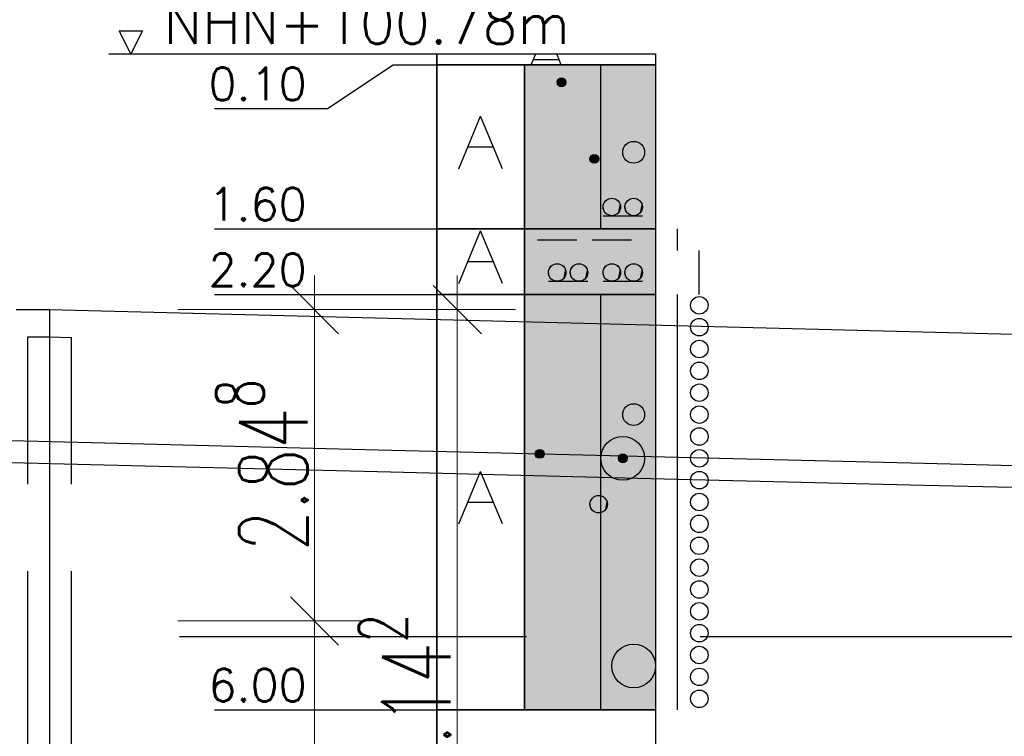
# Model space of a CAD drawing. Header units: metres. Extents: x 3458045 to 3462392, y 5482308 to 5484762.
# Tile 281 of 458: x 3460180 to 3460189, y 5484004 to 5484011. Entities that reach past the tile are written whole.
import ezdxf

# ---------------------------------------------------------------- set-up
doc = ezdxf.new("R2010")
doc.units = ezdxf.units.M
doc.header["$PDMODE"] = 3
doc.header["$PDSIZE"] = 0.1
doc.linetypes.add('AUSGEZOGEN', pattern=[2, 1, 1])
doc.linetypes.add('VERDECKT2', pattern=[4.7625, 3.175, -1.5875])
doc.layers.get('0').update_dxf_attribs({"linetype": 'CONTINUOUS'})
doc.layers.get('DEFPOINTS').update_dxf_attribs({"linetype": 'CONTINUOUS'})
for name, color, linetype in [('BAUER_BK 2014', 1, 'CONTINUOUS'), ('SP_BAUGRUBE-VERBAU', 210, 'AUSGEZOGEN'), ('SP_FUGENBÄNDER', 2, 'AUSGEZOGEN'), ('SP_GELÄNDE-PLANUNG', 10, 'CONTINUOUS'), ('SP_Trogwand_L7+8', 2, 'CONTINUOUS'), ('SP_VERM', 1, 'CONTINUOUS')]:
    doc.layers.add(name, color=color, linetype=linetype)
doc.styles.add('ROMANS', font='ROMANS')
doc.styles.add('SP_F', font='romans.shx', dxfattribs={"width": 0.7, "bigfont": 'sp_f.shx'})
doc.dimstyles.new('SOFI25$0', dxfattribs={"dimtxt": 2.5, "dimasz": 0.25, "dimexe": 0.9, "dimexo": 0.625, "dimgap": 0.675, "dimtad": 1, "dimdec": 3, "dimrnd": 0.001, "dimzin": 1, "dimdsep": 46, "dimtxsty": 'SP_F', "dimblk1": 'SOF_BEMSTR1', "dimblk2": 'SOF_BEMSTR2', "dimsah": 1, "dimcen": 2.5, "dimse1": 1, "dimse2": 1, "dimclrd": 1, "dimclre": 1, "dimclrt": 1, "dimaunit": 2, "dimadec": 3, "dimazin": 0, "dimtfac": 1, "dimtdec": 3, "dimtmove": 0, "dimatfit": 3, "dimfxl": 1, "dimtolj": 1, "dimtzin": 0, "dimlwd": 0, "dimlwe": 0, "dimarcsym": 0})

# ---------------------------------------------------------------- blocks, each defined once
blk = doc.blocks.new('SOF_BEMSTR1')
at = {"color": 0, "linetype": 'ByBlock', "lineweight": -2}
for p, q in [((0, 20), (0, -8.5)), ((3.535, 3.535), (-3.535, -3.535)), ((-5, 0), (5, 0))]:
    blk.add_line(p, q, dxfattribs=at)
blk = doc.blocks.new('SOF_BEMSTR2')
at = {"color": 0, "linetype": 'ByBlock', "lineweight": -2}
for p, q in [((0, -20), (0, 8.5)), ((3.535, 3.535), (-3.535, -3.535)), ((-5, 0), (5, 0))]:
    blk.add_line(p, q, dxfattribs=at)
blk = doc.blocks.new('*D163')
at = {"layer": 'DEFPOINTS', "color": 0, "linetype": 'AUSGEZOGEN', "transparency": 16777216}
for p in [(3460182.4038, 5484005.38), (3460182.4038, 5484001.0864), (3460182.9813, 5484001.0864)]:
    blk.add_point(p, dxfattribs=at)
at = {"layer": 'SP_VERM', "color": 1, "linetype": 'AUSGEZOGEN', "lineweight": 0, "transparency": 16777216}
blk.add_line((3460182.9813, 5484005.3175), (3460182.9813, 5484001.1489), dxfattribs=at)
at = {"layer": 'SP_VERM', "color": 1, "linetype": 'AUSGEZOGEN', "lineweight": 0, "transparency": 16777216, "xscale": 0.0625, "yscale": 0.0625, "zscale": 0.0625}
for name, p, rotation in [('SOF_BEMSTR1', (3460182.9813, 5484005.38), 90), ('SOF_BEMSTR2', (3460182.9813, 5484001.0864), 270)]:
    blk.add_blockref(name, p, dxfattribs=dict(at, rotation=rotation))
at = {"layer": 'SP_VERM', "color": 1, "linetype": 'AUSGEZOGEN', "transparency": 16777216, "insert": (3460182.5, 5484003.2332), "char_height": 0.625, "attachment_point": 5, "rotation": 90, "style": 'SP_F'}
blk.add_mtext('\\A1;\\A1;4.29{\\H.7x;\\S4^ ;}', dxfattribs=at)
blk = doc.blocks.new('*D164')
at = {"layer": 'DEFPOINTS', "color": 0, "linetype": 'AUSGEZOGEN', "transparency": 16777216}
for p in [(3460182.4038, 5484008.2279), (3460182.9813, 5484008.2279), (3460182.4038, 5484005.38)]:
    blk.add_point(p, dxfattribs=at)
at = {"layer": 'SP_VERM', "color": 1, "linetype": 'AUSGEZOGEN', "lineweight": 0, "transparency": 16777216}
blk.add_line((3460182.9813, 5484005.4425), (3460182.9813, 5484008.1654), dxfattribs=at)
at = {"layer": 'SP_VERM', "color": 1, "linetype": 'AUSGEZOGEN', "lineweight": 0, "transparency": 16777216, "xscale": 0.0625, "yscale": 0.0625, "zscale": 0.0625}
for name, p, rotation in [('SOF_BEMSTR1', (3460182.9813, 5484008.2279), 90), ('SOF_BEMSTR2', (3460182.9813, 5484005.38), 270)]:
    blk.add_blockref(name, p, dxfattribs=dict(at, rotation=rotation))
at = {"layer": 'SP_VERM', "color": 1, "linetype": 'AUSGEZOGEN', "transparency": 16777216, "insert": (3460182.5, 5484006.8039), "char_height": 0.625, "attachment_point": 5, "rotation": 90, "style": 'SP_F'}
blk.add_mtext('\\A1;\\A1;2.84{\\H.7x;\\S8^ ;}', dxfattribs=at)
blk = doc.blocks.new('*D165')
at = {"layer": 'DEFPOINTS', "color": 0, "linetype": 'AUSGEZOGEN', "transparency": 16777216}
for p in [(3460183.3538, 5484008.2279), (3460184.2875, 5484008.2279), (3460183.3538, 5484001.0864)]:
    blk.add_point(p, dxfattribs=at)
at = {"layer": 'SP_VERM', "color": 1, "linetype": 'AUSGEZOGEN', "lineweight": 0, "transparency": 16777216}
blk.add_line((3460184.2875, 5484001.1489), (3460184.2875, 5484008.1654), dxfattribs=at)
at = {"layer": 'SP_VERM', "color": 1, "linetype": 'AUSGEZOGEN', "lineweight": 0, "transparency": 16777216, "xscale": 0.0625, "yscale": 0.0625, "zscale": 0.0625}
for name, p, rotation in [('SOF_BEMSTR1', (3460184.2875, 5484008.2279), 90), ('SOF_BEMSTR2', (3460184.2875, 5484001.0864), 270)]:
    blk.add_blockref(name, p, dxfattribs=dict(at, rotation=rotation))
at = {"layer": 'SP_VERM', "color": 1, "linetype": 'AUSGEZOGEN', "transparency": 16777216, "insert": (3460183.8062, 5484004.6571), "char_height": 0.625, "attachment_point": 5, "rotation": 90, "style": 'SP_F'}
blk.add_mtext('\\A1;\\A1;7.14{\\H.7x;\\S2^ ;}', dxfattribs=at)

msp = doc.modelspace()

# ---------------------------------------------------------------- linework, layer by layer
at = {"layer": 'BAUER_BK 2014', "color": 7, "linetype": 'Continuous'}
for points in [[(3460181.3012, 5484010.5671), (3460181.1952, 5484010.7791)], [(3460181.1952, 5484010.7791), (3460181.4072, 5484010.7791)], [(3460181.4072, 5484010.7791), (3460181.3012, 5484010.5671)], [(3460181.1012, 5484010.5671), (3460186.1012, 5484010.5671)], [(3460184.1012, 5484010.4671), (3460184.1012, 5484010.5671), (3460186.1012, 5484010.5671), (3460186.1012, 5484010.4671), (3460184.1012, 5484010.4671)], [(3460184.1012, 5484010.4671), (3460184.1012, 5484010.5671), (3460186.1012, 5484010.5671), (3460186.1012, 5484010.4671), (3460184.1012, 5484010.4671)], [(3460184.1012, 5484010.5671), (3460184.1012, 5483979.5671)], [(3460184.9636, 5484010.4671), (3460185.0054, 5484010.5671)], [(3460185.2386, 5484010.4671), (3460185.197, 5484010.5671)], [(3460186.1012, 5484010.5671), (3460186.1012, 5483979.5671)], [(3460184.9812, 5484010.5171), (3460185.2212, 5484010.5171)], [(3460182.0668, 5484010.0679), (3460183.1012, 5484010.0679), (3460183.7012, 5484010.4671), (3460184.1012, 5484010.4671)], [(3460184.1012, 5484008.9671), (3460184.1012, 5484010.4671), (3460184.9012, 5484010.4671), (3460184.9012, 5484008.9671), (3460184.1012, 5484008.9671)], [(3460186.1012, 5484010.4671), (3460184.1012, 5484010.4671)], [(3460184.9012, 5484008.9671), (3460184.9012, 5484010.4671), (3460186.1012, 5484010.4671), (3460186.1012, 5484008.9671), (3460184.9012, 5484008.9671)], [(3460184.3012, 5484009.5171), (3460184.5012, 5484009.9971)], [(3460184.7012, 5484009.5171), (3460184.5012, 5484009.9971)], [(3460184.3812, 5484009.7171), (3460184.6212, 5484009.7171)], [(3460185.6212, 5484009.0871), (3460185.9812, 5484009.0871)], [(3460182.0668, 5484008.9671), (3460183.1012, 5484008.9671), (3460183.7012, 5484008.9671), (3460184.1012, 5484008.9671)], [(3460184.1012, 5484008.3671), (3460184.1012, 5484008.9671), (3460184.9012, 5484008.9671), (3460184.9012, 5484008.3671), (3460184.1012, 5484008.3671)], [(3460186.1012, 5484008.9671), (3460184.1012, 5484008.9671)], [(3460184.3012, 5484008.4671), (3460184.5012, 5484008.9471)], [(3460184.7012, 5484008.4671), (3460184.5012, 5484008.9471)], [(3460184.9012, 5484008.3671), (3460184.9012, 5484008.9671), (3460186.1012, 5484008.9671), (3460186.1012, 5484008.3671), (3460184.9012, 5484008.3671)], [(3460186.3012, 5484008.7671), (3460186.3012, 5484008.9671)], [(3460185.0212, 5484008.8671), (3460185.3812, 5484008.8671)], [(3460185.5212, 5484008.8671), (3460185.8812, 5484008.8671)], [(3460186.5012, 5484008.3671), (3460186.5012, 5484008.7671)], [(3460184.3812, 5484008.6671), (3460184.6212, 5484008.6671)], [(3460185.1212, 5484008.4871), (3460185.4812, 5484008.4871)], [(3460185.6212, 5484008.4871), (3460185.9812, 5484008.4871)], [(3460182.0668, 5484008.3671), (3460183.1012, 5484008.3671), (3460183.7012, 5484008.3671), (3460184.1012, 5484008.3671)], [(3460184.1012, 5484004.5671), (3460184.1012, 5484008.3671), (3460184.9012, 5484008.3671), (3460184.9012, 5484004.5671), (3460184.1012, 5484004.5671)], [(3460186.1012, 5484008.3671), (3460184.1012, 5484008.3671)], [(3460184.9012, 5484004.5671), (3460184.9012, 5484008.3671), (3460186.1012, 5484008.3671), (3460186.1012, 5484004.5671), (3460184.9012, 5484004.5671)], [(3460186.3012, 5484008.1671), (3460186.3012, 5484008.3671)], [(3460186.3012, 5484007.7671), (3460186.3012, 5484008.1671)], [(3460186.3012, 5484007.3671), (3460186.3012, 5484007.7671)], [(3460186.3012, 5484006.9671), (3460186.3012, 5484007.3671)], [(3460186.3012, 5484006.5671), (3460186.3012, 5484006.9671)], [(3460184.3012, 5484006.2671), (3460184.5012, 5484006.7471)], [(3460184.7012, 5484006.2671), (3460184.5012, 5484006.7471)], [(3460186.3012, 5484006.1671), (3460186.3012, 5484006.5671)], [(3460184.3812, 5484006.4671), (3460184.6212, 5484006.4671)], [(3460186.3012, 5484005.7671), (3460186.3012, 5484006.1671)], [(3460186.3012, 5484005.3671), (3460186.3012, 5484005.7671)], [(3460186.3012, 5484004.9671), (3460186.3012, 5484005.3671)], [(3460186.3012, 5484004.5671), (3460186.3012, 5484004.9671)], [(3460182.0668, 5484004.5671), (3460183.1012, 5484004.5671), (3460183.7012, 5484004.5671), (3460184.1012, 5484004.5671)], [(3460184.1012, 5484002.5671), (3460184.1012, 5484004.5671), (3460186.1012, 5484004.5671), (3460186.1012, 5484002.5671), (3460184.1012, 5484002.5671)], [(3460184.1012, 5484002.5671), (3460184.1012, 5484004.5671), (3460186.1012, 5484004.5671), (3460186.1012, 5484002.5671), (3460184.1012, 5484002.5671)], [(3460186.1012, 5484004.5671), (3460184.1012, 5484004.5671)]]:
    msp.add_lwpolyline(points, dxfattribs=at)
at = {"layer": 'BAUER_BK 2014', "color": 30, "linetype": 'Continuous'}
for points in [[(3460184.9012, 5484008.9671), (3460184.9012, 5484010.4671), (3460186.1012, 5484010.4671), (3460186.1012, 5484008.9671), (3460184.9012, 5484008.9671)], [(3460184.9012, 5484004.5671), (3460184.9012, 5484008.3671), (3460186.1012, 5484008.3671), (3460186.1012, 5484004.5671), (3460184.9012, 5484004.5671)]]:
    msp.add_lwpolyline(points, dxfattribs=at)
at = {"layer": 'BAUER_BK 2014', "color": 62, "linetype": 'Continuous'}
msp.add_lwpolyline([(3460185.6012, 5484008.9671), (3460185.6012, 5484010.4671), (3460186.1012, 5484010.4671), (3460186.1012, 5484008.9671), (3460185.6012, 5484008.9671)], dxfattribs=at)
at = {"layer": 'BAUER_BK 2014', "color": 206, "linetype": 'Continuous'}
msp.add_lwpolyline([(3460184.9012, 5484008.3671), (3460184.9012, 5484008.9671), (3460186.1012, 5484008.9671), (3460186.1012, 5484008.3671), (3460184.9012, 5484008.3671)], dxfattribs=at)
at = {"layer": 'BAUER_BK 2014', "color": 50, "linetype": 'Continuous'}
msp.add_lwpolyline([(3460185.6012, 5484004.5671), (3460185.6012, 5484008.3671), (3460186.1012, 5484008.3671), (3460186.1012, 5484004.5671), (3460185.6012, 5484004.5671)], dxfattribs=at)
at = {"layer": 'BAUER_BK 2014', "color": 7, "linetype": 'Continuous'}
for centre, radius in [((3460185.2412, 5484010.3071), 0.04), ((3460185.9012, 5484009.6671), 0.1), ((3460185.5412, 5484009.6071), 0.04), ((3460185.7012, 5484009.1671), 0.08), ((3460185.9012, 5484009.1671), 0.08), ((3460185.2012, 5484008.5671), 0.08), ((3460185.4012, 5484008.5671), 0.08), ((3460185.7012, 5484008.5671), 0.08), ((3460185.9012, 5484008.5671), 0.08), ((3460186.5012, 5484008.2671), 0.08), ((3460186.5012, 5484008.0671), 0.08), ((3460186.5012, 5484007.8671), 0.08), ((3460186.5012, 5484007.6671), 0.08), ((3460186.5012, 5484007.4671), 0.08), ((3460185.9012, 5484007.2671), 0.1), ((3460186.5012, 5484007.2671), 0.08), ((3460186.5012, 5484007.0671), 0.08), ((3460185.8012, 5484006.8671), 0.2), ((3460185.0412, 5484006.9071), 0.04), ((3460185.8012, 5484006.8671), 0.04), ((3460186.5012, 5484006.8671), 0.08), ((3460186.5012, 5484006.6671), 0.08), ((3460185.5812, 5484006.4471), 0.08), ((3460186.5012, 5484006.4671), 0.08), ((3460186.5012, 5484006.2671), 0.08), ((3460186.5012, 5484006.0671), 0.08), ((3460186.5012, 5484005.8671), 0.08), ((3460186.5012, 5484005.6671), 0.08), ((3460186.5012, 5484005.4671), 0.08), ((3460186.5012, 5484005.2671), 0.08), ((3460185.9012, 5484004.9671), 0.2), ((3460186.5012, 5484005.0671), 0.08), ((3460186.5012, 5484004.8671), 0.08), ((3460186.5012, 5484004.6671), 0.08)]:
    msp.add_circle(centre, radius, dxfattribs=at)
at = {"layer": 'BAUER_BK 2014', "color": 30, "linetype": 'Continuous'}
for points in [[(3460184.9012, 5484008.9671), (3460184.9012, 5484010.4671), (3460186.1012, 5484008.9671), (3460186.1012, 5484010.4671)], [(3460184.9012, 5484004.5671), (3460184.9012, 5484008.3671), (3460186.1012, 5484004.5671), (3460186.1012, 5484008.3671)]]:
    msp.add_solid(points, dxfattribs=at)
at = {"layer": 'BAUER_BK 2014', "color": 62, "linetype": 'Continuous'}
msp.add_solid([(3460185.6012, 5484008.9671), (3460185.6012, 5484010.4671), (3460186.1012, 5484008.9671), (3460186.1012, 5484010.4671)], dxfattribs=at)
at = {"layer": 'BAUER_BK 2014', "color": 7, "linetype": 'Continuous'}
for points in [[(3460185.202, 5484010.3155), (3460185.2012, 5484010.3071), (3460185.202, 5484010.2987)], [(3460185.2212, 5484010.3417), (3460185.2088, 5484010.3307), (3460185.202, 5484010.3155)], [(3460185.2212, 5484010.3417), (3460185.202, 5484010.3155), (3460185.2088, 5484010.2835)], [(3460185.2088, 5484010.3307), (3460185.2046, 5484010.3233), (3460185.202, 5484010.3155)], [(3460185.202, 5484010.3155), (3460185.202, 5484010.2987), (3460185.2088, 5484010.2835)], [(3460185.202, 5484010.2987), (3460185.2046, 5484010.2909), (3460185.2088, 5484010.2835)], [(3460185.2212, 5484010.3417), (3460185.2144, 5484010.3369), (3460185.2088, 5484010.3307)], [(3460185.2212, 5484010.3417), (3460185.2088, 5484010.2835), (3460185.268, 5484010.2773)], [(3460185.237, 5484010.3469), (3460185.2288, 5484010.3451), (3460185.2212, 5484010.3417)], [(3460185.2536, 5484010.3451), (3460185.237, 5484010.3469), (3460185.2212, 5484010.3417)], [(3460185.2778, 5484010.3233), (3460185.2536, 5484010.3451), (3460185.2212, 5484010.3417)], [(3460185.268, 5484010.2773), (3460185.2778, 5484010.3233), (3460185.2212, 5484010.3417)], [(3460185.2536, 5484010.3451), (3460185.2454, 5484010.3469), (3460185.237, 5484010.3469)], [(3460185.268, 5484010.3369), (3460185.2612, 5484010.3417), (3460185.2536, 5484010.3451)], [(3460185.2778, 5484010.3233), (3460185.268, 5484010.3369), (3460185.2536, 5484010.3451)], [(3460185.2778, 5484010.3233), (3460185.2736, 5484010.3307), (3460185.268, 5484010.3369)], [(3460185.268, 5484010.2773), (3460185.2778, 5484010.2909), (3460185.2778, 5484010.3233)], [(3460185.2812, 5484010.3071), (3460185.2804, 5484010.3155), (3460185.2778, 5484010.3233)], [(3460185.2778, 5484010.2909), (3460185.2812, 5484010.3071), (3460185.2778, 5484010.3233)], [(3460185.2088, 5484010.2835), (3460185.2144, 5484010.2773), (3460185.2212, 5484010.2725)], [(3460185.2088, 5484010.2835), (3460185.2212, 5484010.2725), (3460185.237, 5484010.2673)], [(3460185.2088, 5484010.2835), (3460185.237, 5484010.2673), (3460185.268, 5484010.2773)], [(3460185.2212, 5484010.2725), (3460185.2288, 5484010.2691), (3460185.237, 5484010.2673)], [(3460185.237, 5484010.2673), (3460185.2536, 5484010.2691), (3460185.268, 5484010.2773)], [(3460185.237, 5484010.2673), (3460185.2454, 5484010.2673), (3460185.2536, 5484010.2691)], [(3460185.2536, 5484010.2691), (3460185.2612, 5484010.2725), (3460185.268, 5484010.2773)], [(3460185.268, 5484010.2773), (3460185.2736, 5484010.2835), (3460185.2778, 5484010.2909)], [(3460185.502, 5484009.6155), (3460185.5012, 5484009.6071), (3460185.502, 5484009.5987)], [(3460185.5212, 5484009.6417), (3460185.5088, 5484009.6307), (3460185.502, 5484009.6155)], [(3460185.5212, 5484009.6417), (3460185.502, 5484009.6155), (3460185.5088, 5484009.5835)], [(3460185.5088, 5484009.6307), (3460185.5046, 5484009.6233), (3460185.502, 5484009.6155)], [(3460185.502, 5484009.6155), (3460185.502, 5484009.5987), (3460185.5088, 5484009.5835)], [(3460185.502, 5484009.5987), (3460185.5046, 5484009.5909), (3460185.5088, 5484009.5835)], [(3460185.5212, 5484009.6417), (3460185.5144, 5484009.6369), (3460185.5088, 5484009.6307)], [(3460185.5212, 5484009.6417), (3460185.5088, 5484009.5835), (3460185.568, 5484009.5773)], [(3460185.5088, 5484009.5835), (3460185.5144, 5484009.5773), (3460185.5212, 5484009.5725)], [(3460185.5088, 5484009.5835), (3460185.5212, 5484009.5725), (3460185.537, 5484009.5673)], [(3460185.5088, 5484009.5835), (3460185.537, 5484009.5673), (3460185.568, 5484009.5773)], [(3460185.537, 5484009.6469), (3460185.5288, 5484009.6451), (3460185.5212, 5484009.6417)], [(3460185.5536, 5484009.6451), (3460185.537, 5484009.6469), (3460185.5212, 5484009.6417)], [(3460185.5778, 5484009.6233), (3460185.5536, 5484009.6451), (3460185.5212, 5484009.6417)], [(3460185.568, 5484009.5773), (3460185.5778, 5484009.6233), (3460185.5212, 5484009.6417)], [(3460185.5536, 5484009.6451), (3460185.5454, 5484009.6469), (3460185.537, 5484009.6469)], [(3460185.537, 5484009.5673), (3460185.5536, 5484009.5691), (3460185.568, 5484009.5773)], [(3460185.568, 5484009.6369), (3460185.5612, 5484009.6417), (3460185.5536, 5484009.6451)], [(3460185.5778, 5484009.6233), (3460185.568, 5484009.6369), (3460185.5536, 5484009.6451)], [(3460185.5536, 5484009.5691), (3460185.5612, 5484009.5725), (3460185.568, 5484009.5773)], [(3460185.5778, 5484009.6233), (3460185.5736, 5484009.6307), (3460185.568, 5484009.6369)], [(3460185.568, 5484009.5773), (3460185.5778, 5484009.5909), (3460185.5778, 5484009.6233)], [(3460185.568, 5484009.5773), (3460185.5736, 5484009.5835), (3460185.5778, 5484009.5909)], [(3460185.5812, 5484009.6071), (3460185.5804, 5484009.6155), (3460185.5778, 5484009.6233)], [(3460185.5778, 5484009.5909), (3460185.5812, 5484009.6071), (3460185.5778, 5484009.6233)], [(3460185.5212, 5484009.5725), (3460185.5288, 5484009.5691), (3460185.537, 5484009.5673)], [(3460185.537, 5484009.5673), (3460185.5454, 5484009.5673), (3460185.5536, 5484009.5691)], [(3460185.6612, 5484009.2363), (3460185.6364, 5484009.2141), (3460185.623, 5484009.1837)], [(3460185.6612, 5484009.2363), (3460185.623, 5484009.1837), (3460185.6364, 5484009.1201)], [(3460185.6364, 5484009.2141), (3460185.628, 5484009.1997), (3460185.623, 5484009.1837)], [(3460185.6612, 5484009.2363), (3460185.6476, 5484009.2265), (3460185.6364, 5484009.2141)], [(3460185.6612, 5484009.2363), (3460185.6364, 5484009.1201), (3460185.7548, 5484009.1077)], [(3460185.6928, 5484009.2467), (3460185.6764, 5484009.2431), (3460185.6612, 5484009.2363)], [(3460185.726, 5484009.2431), (3460185.6928, 5484009.2467), (3460185.6612, 5484009.2363)], [(3460185.7742, 5484009.1997), (3460185.726, 5484009.2431), (3460185.6612, 5484009.2363)], [(3460185.7548, 5484009.1077), (3460185.7742, 5484009.1997), (3460185.6612, 5484009.2363)], [(3460185.726, 5484009.2431), (3460185.7096, 5484009.2467), (3460185.6928, 5484009.2467)], [(3460185.7548, 5484009.2265), (3460185.7412, 5484009.2363), (3460185.726, 5484009.2431)], [(3460185.7742, 5484009.1997), (3460185.7548, 5484009.2265), (3460185.726, 5484009.2431)], [(3460185.7742, 5484009.1997), (3460185.766, 5484009.2141), (3460185.7548, 5484009.2265)], [(3460185.8612, 5484009.2363), (3460185.8364, 5484009.2141), (3460185.823, 5484009.1837)], [(3460185.8612, 5484009.2363), (3460185.823, 5484009.1837), (3460185.8364, 5484009.1201)], [(3460185.8364, 5484009.2141), (3460185.828, 5484009.1997), (3460185.823, 5484009.1837)], [(3460185.8612, 5484009.2363), (3460185.8476, 5484009.2265), (3460185.8364, 5484009.2141)], [(3460185.8612, 5484009.2363), (3460185.8364, 5484009.1201), (3460185.9548, 5484009.1077)], [(3460185.8928, 5484009.2467), (3460185.8764, 5484009.2431), (3460185.8612, 5484009.2363)], [(3460185.926, 5484009.2431), (3460185.8928, 5484009.2467), (3460185.8612, 5484009.2363)], [(3460185.9742, 5484009.1997), (3460185.926, 5484009.2431), (3460185.8612, 5484009.2363)], [(3460185.9548, 5484009.1077), (3460185.9742, 5484009.1997), (3460185.8612, 5484009.2363)], [(3460185.926, 5484009.2431), (3460185.9096, 5484009.2467), (3460185.8928, 5484009.2467)], [(3460185.9548, 5484009.2265), (3460185.9412, 5484009.2363), (3460185.926, 5484009.2431)], [(3460185.9742, 5484009.1997), (3460185.9548, 5484009.2265), (3460185.926, 5484009.2431)], [(3460185.9742, 5484009.1997), (3460185.966, 5484009.2141), (3460185.9548, 5484009.2265)], [(3460185.623, 5484009.1837), (3460185.6212, 5484009.1671), (3460185.623, 5484009.1505)], [(3460185.623, 5484009.1837), (3460185.623, 5484009.1505), (3460185.6364, 5484009.1201)], [(3460185.623, 5484009.1505), (3460185.628, 5484009.1345), (3460185.6364, 5484009.1201)], [(3460185.7548, 5484009.1077), (3460185.7742, 5484009.1345), (3460185.7742, 5484009.1997)], [(3460185.7548, 5484009.1077), (3460185.766, 5484009.1201), (3460185.7742, 5484009.1345)], [(3460185.7812, 5484009.1671), (3460185.7794, 5484009.1837), (3460185.7742, 5484009.1997)], [(3460185.7742, 5484009.1345), (3460185.7812, 5484009.1671), (3460185.7742, 5484009.1997)], [(3460185.823, 5484009.1837), (3460185.8212, 5484009.1671), (3460185.823, 5484009.1505)], [(3460185.823, 5484009.1837), (3460185.823, 5484009.1505), (3460185.8364, 5484009.1201)], [(3460185.823, 5484009.1505), (3460185.828, 5484009.1345), (3460185.8364, 5484009.1201)], [(3460185.9548, 5484009.1077), (3460185.9742, 5484009.1345), (3460185.9742, 5484009.1997)], [(3460185.9548, 5484009.1077), (3460185.966, 5484009.1201), (3460185.9742, 5484009.1345)], [(3460185.9812, 5484009.1671), (3460185.9794, 5484009.1837), (3460185.9742, 5484009.1997)], [(3460185.9742, 5484009.1345), (3460185.9812, 5484009.1671), (3460185.9742, 5484009.1997)], [(3460185.6364, 5484009.1201), (3460185.6476, 5484009.1077), (3460185.6612, 5484009.0979)], [(3460185.6364, 5484009.1201), (3460185.6612, 5484009.0979), (3460185.6928, 5484009.0875)], [(3460185.6364, 5484009.1201), (3460185.6928, 5484009.0875), (3460185.7548, 5484009.1077)], [(3460185.6612, 5484009.0979), (3460185.6764, 5484009.0911), (3460185.6928, 5484009.0875)], [(3460185.6928, 5484009.0875), (3460185.726, 5484009.0911), (3460185.7548, 5484009.1077)], [(3460185.6928, 5484009.0875), (3460185.7096, 5484009.0875), (3460185.726, 5484009.0911)], [(3460185.726, 5484009.0911), (3460185.7412, 5484009.0979), (3460185.7548, 5484009.1077)], [(3460185.8364, 5484009.1201), (3460185.8476, 5484009.1077), (3460185.8612, 5484009.0979)], [(3460185.8364, 5484009.1201), (3460185.8612, 5484009.0979), (3460185.8928, 5484009.0875)], [(3460185.8364, 5484009.1201), (3460185.8928, 5484009.0875), (3460185.9548, 5484009.1077)], [(3460185.8612, 5484009.0979), (3460185.8764, 5484009.0911), (3460185.8928, 5484009.0875)], [(3460185.8928, 5484009.0875), (3460185.926, 5484009.0911), (3460185.9548, 5484009.1077)], [(3460185.8928, 5484009.0875), (3460185.9096, 5484009.0875), (3460185.926, 5484009.0911)], [(3460185.926, 5484009.0911), (3460185.9412, 5484009.0979), (3460185.9548, 5484009.1077)], [(3460185.123, 5484008.5837), (3460185.1212, 5484008.5671), (3460185.123, 5484008.5505)], [(3460185.1612, 5484008.6363), (3460185.1364, 5484008.6141), (3460185.123, 5484008.5837)], [(3460185.1612, 5484008.6363), (3460185.123, 5484008.5837), (3460185.1364, 5484008.5201)], [(3460185.1364, 5484008.6141), (3460185.128, 5484008.5997), (3460185.123, 5484008.5837)], [(3460185.123, 5484008.5837), (3460185.123, 5484008.5505), (3460185.1364, 5484008.5201)], [(3460185.1612, 5484008.6363), (3460185.1476, 5484008.6265), (3460185.1364, 5484008.6141)], [(3460185.1612, 5484008.6363), (3460185.1364, 5484008.5201), (3460185.2548, 5484008.5077)], [(3460185.1928, 5484008.6467), (3460185.1764, 5484008.6431), (3460185.1612, 5484008.6363)], [(3460185.226, 5484008.6431), (3460185.1928, 5484008.6467), (3460185.1612, 5484008.6363)], [(3460185.2742, 5484008.5997), (3460185.226, 5484008.6431), (3460185.1612, 5484008.6363)], [(3460185.2548, 5484008.5077), (3460185.2742, 5484008.5997), (3460185.1612, 5484008.6363)], [(3460185.226, 5484008.6431), (3460185.2096, 5484008.6467), (3460185.1928, 5484008.6467)], [(3460185.2548, 5484008.6265), (3460185.2412, 5484008.6363), (3460185.226, 5484008.6431)], [(3460185.2742, 5484008.5997), (3460185.2548, 5484008.6265), (3460185.226, 5484008.6431)], [(3460185.2742, 5484008.5997), (3460185.266, 5484008.6141), (3460185.2548, 5484008.6265)], [(3460185.2548, 5484008.5077), (3460185.2742, 5484008.5345), (3460185.2742, 5484008.5997)], [(3460185.2812, 5484008.5671), (3460185.2794, 5484008.5837), (3460185.2742, 5484008.5997)], [(3460185.2742, 5484008.5345), (3460185.2812, 5484008.5671), (3460185.2742, 5484008.5997)], [(3460185.323, 5484008.5837), (3460185.3212, 5484008.5671), (3460185.323, 5484008.5505)], [(3460185.3612, 5484008.6363), (3460185.3364, 5484008.6141), (3460185.323, 5484008.5837)], [(3460185.3612, 5484008.6363), (3460185.323, 5484008.5837), (3460185.3364, 5484008.5201)], [(3460185.3364, 5484008.6141), (3460185.328, 5484008.5997), (3460185.323, 5484008.5837)], [(3460185.323, 5484008.5837), (3460185.323, 5484008.5505), (3460185.3364, 5484008.5201)], [(3460185.3612, 5484008.6363), (3460185.3476, 5484008.6265), (3460185.3364, 5484008.6141)], [(3460185.3612, 5484008.6363), (3460185.3364, 5484008.5201), (3460185.4548, 5484008.5077)], [(3460185.3928, 5484008.6467), (3460185.3764, 5484008.6431), (3460185.3612, 5484008.6363)], [(3460185.426, 5484008.6431), (3460185.3928, 5484008.6467), (3460185.3612, 5484008.6363)], [(3460185.4742, 5484008.5997), (3460185.426, 5484008.6431), (3460185.3612, 5484008.6363)], [(3460185.4548, 5484008.5077), (3460185.4742, 5484008.5997), (3460185.3612, 5484008.6363)], [(3460185.426, 5484008.6431), (3460185.4096, 5484008.6467), (3460185.3928, 5484008.6467)], [(3460185.4548, 5484008.6265), (3460185.4412, 5484008.6363), (3460185.426, 5484008.6431)], [(3460185.4742, 5484008.5997), (3460185.4548, 5484008.6265), (3460185.426, 5484008.6431)], [(3460185.4742, 5484008.5997), (3460185.466, 5484008.6141), (3460185.4548, 5484008.6265)], [(3460185.4548, 5484008.5077), (3460185.4742, 5484008.5345), (3460185.4742, 5484008.5997)], [(3460185.4812, 5484008.5671), (3460185.4794, 5484008.5837), (3460185.4742, 5484008.5997)], [(3460185.4742, 5484008.5345), (3460185.4812, 5484008.5671), (3460185.4742, 5484008.5997)], [(3460185.623, 5484008.5837), (3460185.6212, 5484008.5671), (3460185.623, 5484008.5505)], [(3460185.6612, 5484008.6363), (3460185.6364, 5484008.6141), (3460185.623, 5484008.5837)], [(3460185.6612, 5484008.6363), (3460185.623, 5484008.5837), (3460185.6364, 5484008.5201)], [(3460185.6364, 5484008.6141), (3460185.628, 5484008.5997), (3460185.623, 5484008.5837)], [(3460185.623, 5484008.5837), (3460185.623, 5484008.5505), (3460185.6364, 5484008.5201)], [(3460185.6612, 5484008.6363), (3460185.6476, 5484008.6265), (3460185.6364, 5484008.6141)], [(3460185.6612, 5484008.6363), (3460185.6364, 5484008.5201), (3460185.7548, 5484008.5077)], [(3460185.6928, 5484008.6467), (3460185.6764, 5484008.6431), (3460185.6612, 5484008.6363)], [(3460185.726, 5484008.6431), (3460185.6928, 5484008.6467), (3460185.6612, 5484008.6363)], [(3460185.7742, 5484008.5997), (3460185.726, 5484008.6431), (3460185.6612, 5484008.6363)], [(3460185.7548, 5484008.5077), (3460185.7742, 5484008.5997), (3460185.6612, 5484008.6363)], [(3460185.726, 5484008.6431), (3460185.7096, 5484008.6467), (3460185.6928, 5484008.6467)], [(3460185.7548, 5484008.6265), (3460185.7412, 5484008.6363), (3460185.726, 5484008.6431)], [(3460185.7742, 5484008.5997), (3460185.7548, 5484008.6265), (3460185.726, 5484008.6431)], [(3460185.7742, 5484008.5997), (3460185.766, 5484008.6141), (3460185.7548, 5484008.6265)], [(3460185.7548, 5484008.5077), (3460185.7742, 5484008.5345), (3460185.7742, 5484008.5997)], [(3460185.7812, 5484008.5671), (3460185.7794, 5484008.5837), (3460185.7742, 5484008.5997)], [(3460185.7742, 5484008.5345), (3460185.7812, 5484008.5671), (3460185.7742, 5484008.5997)], [(3460185.823, 5484008.5837), (3460185.8212, 5484008.5671), (3460185.823, 5484008.5505)], [(3460185.8612, 5484008.6363), (3460185.8364, 5484008.6141), (3460185.823, 5484008.5837)], [(3460185.8612, 5484008.6363), (3460185.823, 5484008.5837), (3460185.8364, 5484008.5201)], [(3460185.8364, 5484008.6141), (3460185.828, 5484008.5997), (3460185.823, 5484008.5837)], [(3460185.823, 5484008.5837), (3460185.823, 5484008.5505), (3460185.8364, 5484008.5201)], [(3460185.8612, 5484008.6363), (3460185.8476, 5484008.6265), (3460185.8364, 5484008.6141)], [(3460185.8612, 5484008.6363), (3460185.8364, 5484008.5201), (3460185.9548, 5484008.5077)], [(3460185.8928, 5484008.6467), (3460185.8764, 5484008.6431), (3460185.8612, 5484008.6363)], [(3460185.926, 5484008.6431), (3460185.8928, 5484008.6467), (3460185.8612, 5484008.6363)], [(3460185.9742, 5484008.5997), (3460185.926, 5484008.6431), (3460185.8612, 5484008.6363)], [(3460185.9548, 5484008.5077), (3460185.9742, 5484008.5997), (3460185.8612, 5484008.6363)], [(3460185.926, 5484008.6431), (3460185.9096, 5484008.6467), (3460185.8928, 5484008.6467)], [(3460185.9548, 5484008.6265), (3460185.9412, 5484008.6363), (3460185.926, 5484008.6431)], [(3460185.9742, 5484008.5997), (3460185.9548, 5484008.6265), (3460185.926, 5484008.6431)], [(3460185.9742, 5484008.5997), (3460185.966, 5484008.6141), (3460185.9548, 5484008.6265)], [(3460185.9548, 5484008.5077), (3460185.9742, 5484008.5345), (3460185.9742, 5484008.5997)], [(3460185.9812, 5484008.5671), (3460185.9794, 5484008.5837), (3460185.9742, 5484008.5997)], [(3460185.9742, 5484008.5345), (3460185.9812, 5484008.5671), (3460185.9742, 5484008.5997)], [(3460185.123, 5484008.5505), (3460185.128, 5484008.5345), (3460185.1364, 5484008.5201)], [(3460185.1364, 5484008.5201), (3460185.1476, 5484008.5077), (3460185.1612, 5484008.4979)], [(3460185.1364, 5484008.5201), (3460185.1612, 5484008.4979), (3460185.1928, 5484008.4875)], [(3460185.1364, 5484008.5201), (3460185.1928, 5484008.4875), (3460185.2548, 5484008.5077)], [(3460185.1612, 5484008.4979), (3460185.1764, 5484008.4911), (3460185.1928, 5484008.4875)], [(3460185.1928, 5484008.4875), (3460185.226, 5484008.4911), (3460185.2548, 5484008.5077)], [(3460185.226, 5484008.4911), (3460185.2412, 5484008.4979), (3460185.2548, 5484008.5077)], [(3460185.2548, 5484008.5077), (3460185.266, 5484008.5201), (3460185.2742, 5484008.5345)], [(3460185.323, 5484008.5505), (3460185.328, 5484008.5345), (3460185.3364, 5484008.5201)], [(3460185.3364, 5484008.5201), (3460185.3476, 5484008.5077), (3460185.3612, 5484008.4979)], [(3460185.3364, 5484008.5201), (3460185.3612, 5484008.4979), (3460185.3928, 5484008.4875)], [(3460185.3364, 5484008.5201), (3460185.3928, 5484008.4875), (3460185.4548, 5484008.5077)], [(3460185.3612, 5484008.4979), (3460185.3764, 5484008.4911), (3460185.3928, 5484008.4875)], [(3460185.3928, 5484008.4875), (3460185.426, 5484008.4911), (3460185.4548, 5484008.5077)], [(3460185.426, 5484008.4911), (3460185.4412, 5484008.4979), (3460185.4548, 5484008.5077)], [(3460185.4548, 5484008.5077), (3460185.466, 5484008.5201), (3460185.4742, 5484008.5345)], [(3460185.623, 5484008.5505), (3460185.628, 5484008.5345), (3460185.6364, 5484008.5201)], [(3460185.6364, 5484008.5201), (3460185.6476, 5484008.5077), (3460185.6612, 5484008.4979)], [(3460185.6364, 5484008.5201), (3460185.6612, 5484008.4979), (3460185.6928, 5484008.4875)], [(3460185.6364, 5484008.5201), (3460185.6928, 5484008.4875), (3460185.7548, 5484008.5077)], [(3460185.6612, 5484008.4979), (3460185.6764, 5484008.4911), (3460185.6928, 5484008.4875)], [(3460185.6928, 5484008.4875), (3460185.726, 5484008.4911), (3460185.7548, 5484008.5077)], [(3460185.726, 5484008.4911), (3460185.7412, 5484008.4979), (3460185.7548, 5484008.5077)], [(3460185.7548, 5484008.5077), (3460185.766, 5484008.5201), (3460185.7742, 5484008.5345)], [(3460185.823, 5484008.5505), (3460185.828, 5484008.5345), (3460185.8364, 5484008.5201)], [(3460185.8364, 5484008.5201), (3460185.8476, 5484008.5077), (3460185.8612, 5484008.4979)], [(3460185.8364, 5484008.5201), (3460185.8612, 5484008.4979), (3460185.8928, 5484008.4875)], [(3460185.8364, 5484008.5201), (3460185.8928, 5484008.4875), (3460185.9548, 5484008.5077)], [(3460185.8612, 5484008.4979), (3460185.8764, 5484008.4911), (3460185.8928, 5484008.4875)], [(3460185.8928, 5484008.4875), (3460185.926, 5484008.4911), (3460185.9548, 5484008.5077)], [(3460185.926, 5484008.4911), (3460185.9412, 5484008.4979), (3460185.9548, 5484008.5077)], [(3460185.9548, 5484008.5077), (3460185.966, 5484008.5201), (3460185.9742, 5484008.5345)], [(3460185.1928, 5484008.4875), (3460185.2096, 5484008.4875), (3460185.226, 5484008.4911)], [(3460185.3928, 5484008.4875), (3460185.4096, 5484008.4875), (3460185.426, 5484008.4911)], [(3460185.6928, 5484008.4875), (3460185.7096, 5484008.4875), (3460185.726, 5484008.4911)], [(3460185.8928, 5484008.4875), (3460185.9096, 5484008.4875), (3460185.926, 5484008.4911)], [(3460185.002, 5484006.9155), (3460185.0012, 5484006.9071), (3460185.002, 5484006.8987)], [(3460185.0212, 5484006.9417), (3460185.0088, 5484006.9307), (3460185.002, 5484006.9155)], [(3460185.0212, 5484006.9417), (3460185.002, 5484006.9155), (3460185.0088, 5484006.8835)], [(3460185.0088, 5484006.9307), (3460185.0046, 5484006.9233), (3460185.002, 5484006.9155)], [(3460185.002, 5484006.9155), (3460185.002, 5484006.8987), (3460185.0088, 5484006.8835)], [(3460185.002, 5484006.8987), (3460185.0046, 5484006.8909), (3460185.0088, 5484006.8835)], [(3460185.0212, 5484006.9417), (3460185.0144, 5484006.9369), (3460185.0088, 5484006.9307)], [(3460185.0212, 5484006.9417), (3460185.0088, 5484006.8835), (3460185.068, 5484006.8773)], [(3460185.0088, 5484006.8835), (3460185.0144, 5484006.8773), (3460185.0212, 5484006.8725)], [(3460185.0088, 5484006.8835), (3460185.0212, 5484006.8725), (3460185.037, 5484006.8673)], [(3460185.0088, 5484006.8835), (3460185.037, 5484006.8673), (3460185.068, 5484006.8773)], [(3460185.037, 5484006.9469), (3460185.0288, 5484006.9451), (3460185.0212, 5484006.9417)], [(3460185.0536, 5484006.9451), (3460185.037, 5484006.9469), (3460185.0212, 5484006.9417)], [(3460185.0778, 5484006.9233), (3460185.0536, 5484006.9451), (3460185.0212, 5484006.9417)], [(3460185.068, 5484006.8773), (3460185.0778, 5484006.9233), (3460185.0212, 5484006.9417)], [(3460185.0212, 5484006.8725), (3460185.0288, 5484006.8691), (3460185.037, 5484006.8673)], [(3460185.0536, 5484006.9451), (3460185.0454, 5484006.9469), (3460185.037, 5484006.9469)], [(3460185.037, 5484006.8673), (3460185.0536, 5484006.8691), (3460185.068, 5484006.8773)], [(3460185.068, 5484006.9369), (3460185.0612, 5484006.9417), (3460185.0536, 5484006.9451)], [(3460185.0778, 5484006.9233), (3460185.068, 5484006.9369), (3460185.0536, 5484006.9451)], [(3460185.0536, 5484006.8691), (3460185.0612, 5484006.8725), (3460185.068, 5484006.8773)], [(3460185.0778, 5484006.9233), (3460185.0736, 5484006.9307), (3460185.068, 5484006.9369)], [(3460185.068, 5484006.8773), (3460185.0778, 5484006.8909), (3460185.0778, 5484006.9233)], [(3460185.068, 5484006.8773), (3460185.0736, 5484006.8835), (3460185.0778, 5484006.8909)], [(3460185.0812, 5484006.9071), (3460185.0804, 5484006.9155), (3460185.0778, 5484006.9233)], [(3460185.0778, 5484006.8909), (3460185.0812, 5484006.9071), (3460185.0778, 5484006.9233)], [(3460185.762, 5484006.8755), (3460185.7612, 5484006.8671), (3460185.762, 5484006.8587)], [(3460185.7812, 5484006.9017), (3460185.7688, 5484006.8907), (3460185.762, 5484006.8755)], [(3460185.7812, 5484006.9017), (3460185.762, 5484006.8755), (3460185.7688, 5484006.8435)], [(3460185.7688, 5484006.8907), (3460185.7646, 5484006.8833), (3460185.762, 5484006.8755)], [(3460185.762, 5484006.8755), (3460185.762, 5484006.8587), (3460185.7688, 5484006.8435)], [(3460185.7812, 5484006.9017), (3460185.7744, 5484006.8969), (3460185.7688, 5484006.8907)], [(3460185.7812, 5484006.9017), (3460185.7688, 5484006.8435), (3460185.828, 5484006.8373)], [(3460185.797, 5484006.9069), (3460185.7888, 5484006.9051), (3460185.7812, 5484006.9017)], [(3460185.8136, 5484006.9051), (3460185.797, 5484006.9069), (3460185.7812, 5484006.9017)], [(3460185.8378, 5484006.8833), (3460185.8136, 5484006.9051), (3460185.7812, 5484006.9017)], [(3460185.828, 5484006.8373), (3460185.8378, 5484006.8833), (3460185.7812, 5484006.9017)], [(3460185.8136, 5484006.9051), (3460185.8054, 5484006.9069), (3460185.797, 5484006.9069)], [(3460185.828, 5484006.8969), (3460185.8212, 5484006.9017), (3460185.8136, 5484006.9051)], [(3460185.8378, 5484006.8833), (3460185.828, 5484006.8969), (3460185.8136, 5484006.9051)], [(3460185.8378, 5484006.8833), (3460185.8336, 5484006.8907), (3460185.828, 5484006.8969)], [(3460185.828, 5484006.8373), (3460185.8378, 5484006.8509), (3460185.8378, 5484006.8833)], [(3460185.8412, 5484006.8671), (3460185.8404, 5484006.8755), (3460185.8378, 5484006.8833)], [(3460185.8378, 5484006.8509), (3460185.8412, 5484006.8671), (3460185.8378, 5484006.8833)], [(3460185.037, 5484006.8673), (3460185.0454, 5484006.8673), (3460185.0536, 5484006.8691)], [(3460185.762, 5484006.8587), (3460185.7646, 5484006.8509), (3460185.7688, 5484006.8435)], [(3460185.7688, 5484006.8435), (3460185.7744, 5484006.8373), (3460185.7812, 5484006.8325)], [(3460185.7688, 5484006.8435), (3460185.7812, 5484006.8325), (3460185.797, 5484006.8273)], [(3460185.7688, 5484006.8435), (3460185.797, 5484006.8273), (3460185.828, 5484006.8373)], [(3460185.7812, 5484006.8325), (3460185.7888, 5484006.8291), (3460185.797, 5484006.8273)], [(3460185.797, 5484006.8273), (3460185.8136, 5484006.8291), (3460185.828, 5484006.8373)], [(3460185.797, 5484006.8273), (3460185.8054, 5484006.8273), (3460185.8136, 5484006.8291)], [(3460185.8136, 5484006.8291), (3460185.8212, 5484006.8325), (3460185.828, 5484006.8373)], [(3460185.828, 5484006.8373), (3460185.8336, 5484006.8435), (3460185.8378, 5484006.8509)], [(3460185.5412, 5484006.5163), (3460185.5164, 5484006.4941), (3460185.503, 5484006.4637)], [(3460185.5412, 5484006.5163), (3460185.503, 5484006.4637), (3460185.5164, 5484006.4001)], [(3460185.5412, 5484006.5163), (3460185.5276, 5484006.5065), (3460185.5164, 5484006.4941)], [(3460185.5412, 5484006.5163), (3460185.5164, 5484006.4001), (3460185.6348, 5484006.3877)], [(3460185.5728, 5484006.5267), (3460185.5564, 5484006.5231), (3460185.5412, 5484006.5163)], [(3460185.606, 5484006.5231), (3460185.5728, 5484006.5267), (3460185.5412, 5484006.5163)], [(3460185.6542, 5484006.4797), (3460185.606, 5484006.5231), (3460185.5412, 5484006.5163)], [(3460185.6348, 5484006.3877), (3460185.6542, 5484006.4797), (3460185.5412, 5484006.5163)], [(3460185.606, 5484006.5231), (3460185.5896, 5484006.5267), (3460185.5728, 5484006.5267)], [(3460185.6348, 5484006.5065), (3460185.6212, 5484006.5163), (3460185.606, 5484006.5231)], [(3460185.6542, 5484006.4797), (3460185.6348, 5484006.5065), (3460185.606, 5484006.5231)], [(3460185.503, 5484006.4637), (3460185.5012, 5484006.4471), (3460185.503, 5484006.4305)], [(3460185.5164, 5484006.4941), (3460185.508, 5484006.4797), (3460185.503, 5484006.4637)], [(3460185.503, 5484006.4637), (3460185.503, 5484006.4305), (3460185.5164, 5484006.4001)], [(3460185.503, 5484006.4305), (3460185.508, 5484006.4145), (3460185.5164, 5484006.4001)], [(3460185.6542, 5484006.4797), (3460185.646, 5484006.4941), (3460185.6348, 5484006.5065)], [(3460185.6348, 5484006.3877), (3460185.6542, 5484006.4145), (3460185.6542, 5484006.4797)], [(3460185.6612, 5484006.4471), (3460185.6594, 5484006.4637), (3460185.6542, 5484006.4797)], [(3460185.6542, 5484006.4145), (3460185.6612, 5484006.4471), (3460185.6542, 5484006.4797)], [(3460185.5164, 5484006.4001), (3460185.5276, 5484006.3877), (3460185.5412, 5484006.3779)], [(3460185.5164, 5484006.4001), (3460185.5412, 5484006.3779), (3460185.5728, 5484006.3675)], [(3460185.5164, 5484006.4001), (3460185.5728, 5484006.3675), (3460185.6348, 5484006.3877)], [(3460185.5412, 5484006.3779), (3460185.5564, 5484006.3711), (3460185.5728, 5484006.3675)], [(3460185.5728, 5484006.3675), (3460185.606, 5484006.3711), (3460185.6348, 5484006.3877)], [(3460185.5728, 5484006.3675), (3460185.5896, 5484006.3675), (3460185.606, 5484006.3711)], [(3460185.606, 5484006.3711), (3460185.6212, 5484006.3779), (3460185.6348, 5484006.3877)], [(3460185.6348, 5484006.3877), (3460185.646, 5484006.4001), (3460185.6542, 5484006.4145)]]:
    msp.add_solid(points, dxfattribs=at)
at = {"layer": 'BAUER_BK 2014', "color": 206, "linetype": 'Continuous'}
msp.add_solid([(3460184.9012, 5484008.3671), (3460184.9012, 5484008.9671), (3460186.1012, 5484008.3671), (3460186.1012, 5484008.9671)], dxfattribs=at)
at = {"layer": 'BAUER_BK 2014', "color": 50, "linetype": 'Continuous'}
msp.add_solid([(3460185.6012, 5484004.5671), (3460185.6012, 5484008.3671), (3460186.1012, 5484004.5671), (3460186.1012, 5484008.3671)], dxfattribs=at)
at = {"layer": 'SP_BAUGRUBE-VERBAU', "linetype": 'VERDECKT2'}
msp.add_lwpolyline([(3460157.9329, 5484005.2371), (3460251.5579, 5484005.2371)], dxfattribs=at)
at = {"layer": 'SP_FUGENBÄNDER', "color": 1, "linetype": 'VERDECKT2', "ltscale": 0.5}
for p, q in [((3460180.3579, 5483999.4858), (3460180.3579, 5484007.9779)), ((3460180.7579, 5483999.4858), (3460180.7579, 5484007.9727))]:
    msp.add_line(p, q, dxfattribs=at)
msp.add_lwpolyline([(3460180.3579, 5484007.9779), (3460180.5547, 5484007.9779), (3460180.7579, 5484007.9727)], dxfattribs=at)
at = {"layer": 'SP_GELÄNDE-PLANUNG', "color": 1, "linetype": 'VERDECKT2'}
msp.add_lwpolyline([(3460163.3279, 5484007.2423), (3460163.5576, 5484007.2367), (3460166.0576, 5484007.1763), (3460168.5576, 5484007.1156), (3460171.0576, 5484007.0546), (3460173.5576, 5484006.9932), (3460176.0576, 5484006.9314), (3460178.5576, 5484006.8694), (3460181.0576, 5484006.8075), (3460183.5576, 5484006.7457), (3460186.0576, 5484006.6838), (3460188.5576, 5484006.622), (3460191.0576, 5484006.5602), (3460193.5576, 5484006.4984), (3460196.0576, 5484006.4366), (3460198.5576, 5484006.3749), (3460201.0576, 5484006.3131), (3460203.5576, 5484006.2514), (3460206.0576, 5484006.1896), (3460208.5576, 5484006.1279), (3460211.0576, 5484006.0661)], dxfattribs=at)
at = {"layer": 'SP_GELÄNDE-PLANUNG', "color": 2, "linetype": 'VERDECKT2'}
msp.add_lwpolyline([(3460179.7529, 5484007.0399), (3460181.0625, 5484007.0075), (3460183.5625, 5484006.9456), (3460186.0625, 5484006.8837), (3460188.5625, 5484006.8219), (3460191.0625, 5484006.7601), (3460193.5625, 5484006.6983), (3460196.0625, 5484006.6366), (3460198.5625, 5484006.5748), (3460201.0625, 5484006.513), (3460203.5625, 5484006.4513), (3460206.0625, 5484006.3896), (3460208.5625, 5484006.3278), (3460211.0624, 5484006.2661)], dxfattribs=at)
at = {"layer": 'SP_Trogwand_L7+8', "color": 2}
msp.add_line((3460180.5579, 5484008.2279), (3460180.5579, 5484000.4862), dxfattribs=at)
msp.add_lwpolyline([(3460180.2529, 5484008.2279), (3460180.5579, 5484008.2279), (3460190.5579, 5484007.973), (3460200.5579, 5484007.7259), (3460210.5579, 5484007.4789), (3460220.5579, 5484007.2762), (3460230.5579, 5484007.1706), (3460240.5579, 5484007.1628), (3460250.5579, 5484007.253), (3460260.5579, 5484007.4413), (3460270.5579, 5484007.7197), (3460280.5579, 5484008.0166), (3460290.5579, 5484008.3136), (3460300.5579, 5484008.6105), (3460310.5579, 5484008.9074)], dxfattribs=at)

# ---------------------------------------------------------------- texts
at = {"layer": 'BAUER_BK 2014', "color": 7, "style": 'ROMANS'}
for s, height, p in [('NHN+100.78m', 0.373944, (3460181.6012, 5484010.6605)), ('0.10', 0.29916, (3460182.0117, 5484010.1427)), ('1.60', 0.29916, (3460182.0117, 5484009.0419)), ('2.20', 0.29916, (3460182.0117, 5484008.4419)), ('6.00', 0.29916, (3460182.0117, 5484004.6419))]:
    msp.add_text(s, height=height, dxfattribs=at).set_placement(p)

# ---------------------------------------------------------------- dimensions: what is measured, and where the dimension line sits
at = {"layer": 'SP_VERM', "color": 1, "linetype": 'AUSGEZOGEN'}
for base, p1, p2, text, picture, middle in [((3460182.9813, 5484008.2279), (3460182.4038, 5484005.38), (3460182.4038, 5484008.2279), '\\A1;2.84{\\H.7x;\\S8^ ;}', '*D164', (3460182.5, 5484006.8039)), ((3460184.2875, 5484008.2279), (3460183.3538, 5484001.0864), (3460183.3538, 5484008.2279), '\\A1;7.14{\\H.7x;\\S2^ ;}', '*D165', (3460183.8062, 5484004.6571))]:
    dim = msp.add_linear_dim(base=base, p1=p1, p2=p2, angle=90, text=text, dimstyle='SOFI25$0', override={"dimblk1": 'SOF_BEMSTR2', "dimblk2": 'SOF_BEMSTR1'}, dxfattribs=at)
    dim.commit()
    dim.dimension.update_dxf_attribs({"geometry": picture, "text_midpoint": middle})
dim = msp.add_linear_dim(base=(3460182.9813, 5484001.0864), p1=(3460182.4038, 5484005.38), p2=(3460182.4038, 5484001.0864), angle=90, text='\\A1;4.29{\\H.7x;\\S4^ ;}', dimstyle='SOFI25$0', dxfattribs=at)
dim.commit()
dim.dimension.update_dxf_attribs({"geometry": '*D163', "text_midpoint": (3460182.5, 5484003.2332)})

doc.saveas('drawing.dxf')
